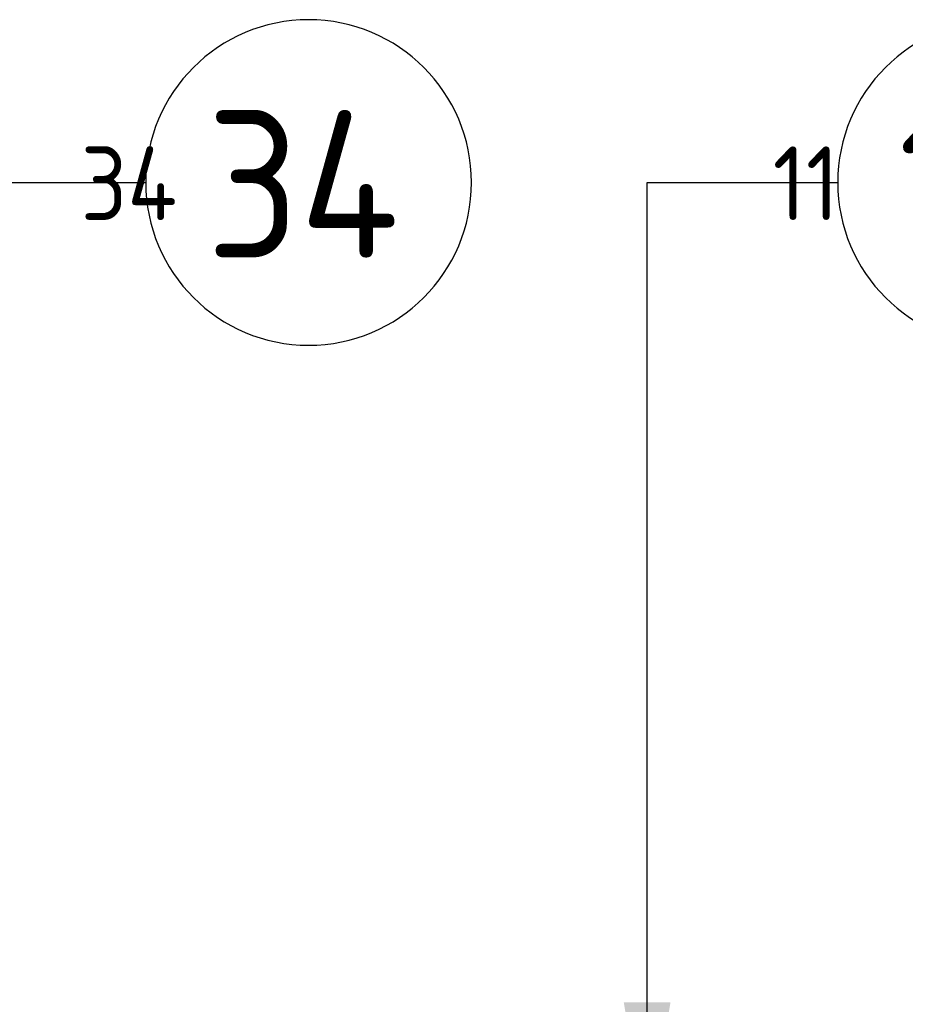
# Model space of a CAD drawing. Extents: x -89225 to 110569, y 13360 to 87647.
# Tile 302 of 478: x 34866 to 35946, y 84895 to 86097. Entities that reach past the tile are written whole.
import ezdxf

# ---------------------------------------------------------------- set-up
doc = ezdxf.new("R2010")
doc.units = 0
for name, color, linetype in [('Iv-Lines 035', 4, 'Continuous'), ('Iv-Lines 035 @ 100', 4, 'Continuous'), ('Iv-Lines 035 @ 50', 4, 'Continuous')]:
    doc.layers.add(name, color=color, linetype=linetype)
doc.styles.add('ISO', font='ISO.SHX')

# ---------------------------------------------------------------- blocks, each defined once
blk = doc.blocks.new('*U68')
for points in [[(0, 11.711), (0, 0)], [(0, 0), (2.324, 0)]]:
    blk.add_lwpolyline(points)
blk.add_circle((4.31, 0), 1.986)
blk.add_solid([(-0.285, 10.003), (0, 11.711), (0.285, 10.003)])
at = {"style": 'ISO'}
blk.add_attdef('NUMMER', (3.146, -0.835), '', height=1.8, dxfattribs=at)
blk = doc.blocks.new('*U543')
at = {"layer": 'Iv-Lines 035 @ 100'}
ref = blk.add_blockref('*U68', (35631.4, 85898.2), dxfattribs=dict(at, xscale=-100, yscale=100, zscale=100, rotation=180))
ref.add_attrib('NUMMER', '11', (35937.6, 85806.2), dxfattribs={"layer": '0', "height": 180, "style": 'ISO'})
at = {"layer": 'Iv-Lines 035 @ 50'}
ref = blk.add_blockref('*U68', (-35631.4, 85898.2), dxfattribs=dict(at, xscale=50, yscale=50, zscale=-50, rotation=180))
ref.add_attrib('NUMMER', '11', (35784.5, 85852.2), dxfattribs={"layer": '0', "height": 90, "style": 'ISO'})
blk = doc.blocks.new('*U71')
for points in [[(0, 17.211), (0, 0)], [(0, 0), (2.324, 0)]]:
    blk.add_lwpolyline(points)
blk.add_circle((4.31, 0), 1.986)
blk.add_solid([(-0.285, 15.503), (0, 17.211), (0.285, 15.503)])
at = {"style": 'ISO'}
blk.add_attdef('NUMMER', (3.146, -0.835), '', height=1.8, dxfattribs=at)
blk = doc.blocks.new('*U544')
at = {"layer": 'Iv-Lines 035 @ 100'}
ref = blk.add_blockref('*U71', (34787.6, 85898.2), dxfattribs=dict(at, xscale=-100, yscale=100, zscale=100, rotation=180))
ref.add_attrib('NUMMER', '34', (35093.8, 85806.2), dxfattribs={"layer": '0', "height": 180, "style": 'ISO'})
at = {"layer": 'Iv-Lines 035 @ 50'}
ref = blk.add_blockref('*U71', (-34787.6, 85898.2), dxfattribs=dict(at, xscale=50, yscale=50, zscale=-50, rotation=180))
ref.add_attrib('NUMMER', '34', (34940.7, 85852.2), dxfattribs={"layer": '0', "height": 90, "style": 'ISO'})

msp = doc.modelspace()

# ---------------------------------------------------------------- block references
at = {"layer": 'Iv-Lines 035'}
for name in ['*U543', '*U544']:
    msp.add_blockref(name, (0, 0), dxfattribs=at)

doc.saveas('drawing.dxf')
